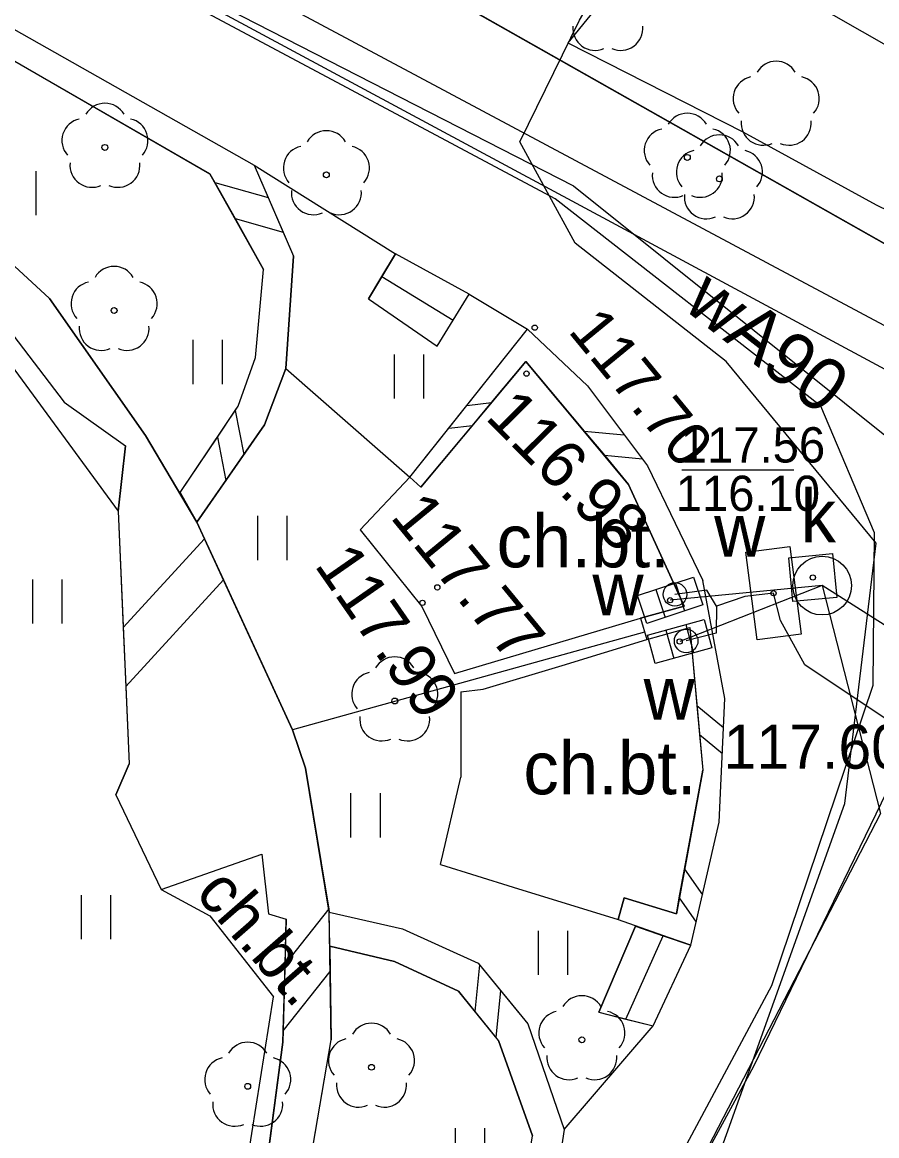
# Model space of a CAD drawing. Extents: x 6434771 to 6436222, y 5663454 to 5664782.
# Drawn here: x 6435180.26 to 6435194.78, y 5663866.09 to 5663885.02 of the extents above; entities that cross this region are included whole.
import ezdxf

# ---------------------------------------------------------------- set-up
doc = ezdxf.new("R2010")
doc.units = 0
for name, color, linetype in [('Warstwa 1', 7, 'Continuous'), ('Warstwa 10', 7, 'Continuous'), ('Warstwa 11', 7, 'Continuous'), ('Warstwa 12', 7, 'Continuous'), ('Warstwa 13', 7, 'Continuous'), ('Warstwa 14', 7, 'Continuous'), ('Warstwa 15', 7, 'Continuous'), ('Warstwa 2', 7, 'Continuous'), ('Warstwa 25', 7, 'Continuous'), ('Warstwa 36', 7, 'Continuous'), ('Warstwa 4', 7, 'Continuous'), ('Warstwa 5', 7, 'Continuous'), ('Warstwa 51', 7, 'Continuous'), ('Warstwa 6', 7, 'Continuous'), ('Warstwa 7', 7, 'Continuous'), ('Warstwa 9', 7, 'Continuous')]:
    doc.layers.add(name, color=color, linetype=linetype)

msp = doc.modelspace()

# ---------------------------------------------------------------- linework, layer by layer
at = {"layer": 'Warstwa 1'}
msp.add_line((6435069.683, 5663952.11), (6435199.169, 5663878.85), dxfattribs=at)
msp.add_line((6435069.683, 5663952.11), (6435199.169, 5663878.85), dxfattribs=at)
at = {"layer": 'Warstwa 10'}
msp.add_lwpolyline([(6435182.257, 5663838.676), (6435188.304, 5663849.448), (6435193.351, 5663858.439), (6435194.278, 5663859.798), (6435191.577, 5663860.571), (6435190.64, 5663861.662), (6435194.242, 5663871.739), (6435194.776, 5663876.163), (6435192.223, 5663879.254), (6435189.657, 5663881.265), (6435188.718, 5663882.987), (6435189.733, 5663885.054), (6435194.267, 5663892.79), (6435145.165, 5663920.315), (6435099.449, 5663946.22)], dxfattribs=at)
at = {"layer": 'Warstwa 11'}
for centre in [(6435181.666, 5663882.892), (6435191.565, 5663882.722), (6435185.43, 5663882.426), (6435192.11, 5663882.356), (6435181.822, 5663880.12), (6435186.592, 5663873.482), (6435189.773, 5663867.723), (6435186.197, 5663867.256), (6435184.093, 5663866.932)]:
    msp.add_circle(centre, 0.05, dxfattribs=at)
for centre, start, end in [((6435181.666, 5663883.267), 30.1471, 149.8529), ((6435181.309, 5663883.008), 102.1471, 221.8529), ((6435182.023, 5663883.008), 318.1471, 77.8529), ((6435191.565, 5663883.097), 30.1471, 149.8529), ((6435185.43, 5663882.801), 30.1471, 149.8529), ((6435191.208, 5663882.838), 102.1471, 221.8529), ((6435192.11, 5663882.731), 30.1471, 149.8529), ((6435191.922, 5663882.838), 318.1471, 77.8529), ((6435185.073, 5663882.542), 102.1471, 221.8529), ((6435185.787, 5663882.542), 318.1471, 77.8529), ((6435191.753, 5663882.472), 102.1471, 221.8529), ((6435192.467, 5663882.472), 318.1471, 77.8529), ((6435181.446, 5663882.589), 174.1471, 293.8529), ((6435181.886, 5663882.589), 246.1471, 5.8529), ((6435191.345, 5663882.419), 174.1471, 293.8529), ((6435191.785, 5663882.419), 246.1471, 5.8529), ((6435185.21, 5663882.123), 174.1471, 293.8529), ((6435185.65, 5663882.123), 246.1471, 5.8529), ((6435191.89, 5663882.053), 174.1471, 293.8529), ((6435192.33, 5663882.053), 246.1471, 5.8529), ((6435181.822, 5663880.495), 30.1471, 149.8529), ((6435181.465, 5663880.236), 102.1471, 221.8529), ((6435182.179, 5663880.236), 318.1471, 77.8529), ((6435181.602, 5663879.817), 174.1471, 293.8529), ((6435182.042, 5663879.817), 246.1471, 5.8529), ((6435186.592, 5663873.857), 30.1471, 149.8529), ((6435186.235, 5663873.598), 102.1471, 221.8529), ((6435186.949, 5663873.598), 318.1471, 77.8529), ((6435186.372, 5663873.179), 174.1471, 293.8529), ((6435186.812, 5663873.179), 246.1471, 5.8529), ((6435189.773, 5663868.098), 30.1471, 149.8529), ((6435189.416, 5663867.839), 102.1471, 221.8529), ((6435190.13, 5663867.839), 318.1471, 77.8529), ((6435186.197, 5663867.631), 30.1471, 149.8529), ((6435184.093, 5663867.307), 30.1471, 149.8529), ((6435185.84, 5663867.372), 102.1471, 221.8529), ((6435186.554, 5663867.372), 318.1471, 77.8529), ((6435183.736, 5663867.048), 102.1471, 221.8529), ((6435184.45, 5663867.048), 318.1471, 77.8529), ((6435189.553, 5663867.42), 174.1471, 293.8529), ((6435189.993, 5663867.42), 246.1471, 5.8529), ((6435185.977, 5663866.953), 174.1471, 293.8529), ((6435186.417, 5663866.953), 246.1471, 5.8529), ((6435183.873, 5663866.629), 174.1471, 293.8529), ((6435184.313, 5663866.629), 246.1471, 5.8529)]:
    msp.add_arc(centre, 0.375, start, end, dxfattribs=at)
at = {"layer": 'Warstwa 12'}
for points in [[(6435276.296, 5663839.122), (6435202.248, 5663880.463), (6435193.528, 5663885.439), (6435193.106, 5663885.714), (6435192.653, 5663885.899), (6435159.975, 5663904.455), (6435111.809, 5663931.659), (6435087.394, 5663945.495), (6435086.953, 5663945.766), (6435086.601, 5663946.025), (6435086.024, 5663946.382)], [(6435063.696, 5663930.091), (6435072.471, 5663935.396), (6435084.159, 5663937.604), (6435099.338, 5663932.48), (6435124.367, 5663918.137), (6435165.517, 5663894.728), (6435170.23, 5663892.401), (6435196.432, 5663878.313), (6435197.764, 5663876.037), (6435200.507, 5663874.574)], [(6435243.45, 5663833.342), (6435243.347, 5663833.392), (6435243.041, 5663835.668), (6435233.883, 5663842.599), (6435229.544, 5663847.621), (6435230.488, 5663855.43), (6435227.071, 5663861.482), (6435200.606, 5663877.013), (6435196.659, 5663878.93), (6435171.937, 5663892.14), (6435164.739, 5663895.707), (6435120.054, 5663921.259), (6435106.974, 5663928.778), (6435090.917, 5663933.312), (6435076.731, 5663934.584), (6435064.319, 5663933.634), (6435061.286, 5663934.067)], [(6435184.91, 5663855.561), (6435186.088, 5663855.747), (6435193.004, 5663868.644), (6435194.726, 5663873.753), (6435194.748, 5663876.343), (6435193.834, 5663878.494), (6435189.316, 5663882.019), (6435172.175, 5663891.167), (6435167.238, 5663893.957), (6435152.766, 5663902.142), (6435132.535, 5663913.808), (6435121.373, 5663919.463), (6435119.301, 5663920.188), (6435117.575, 5663919.659), (6435117.521, 5663919.329)], [(6435197.155, 5663897.039), (6435195.575, 5663894.146), (6435194.267, 5663892.79), (6435192.743, 5663889.032), (6435191.62, 5663887.275), (6435190.675, 5663886.105), (6435190.304, 5663885.622), (6435189.532, 5663884.668), (6435192.509, 5663883.156), (6435194.776, 5663881.916), (6435196.042, 5663881.296), (6435200.013, 5663879.112), (6435203.507, 5663877.322), (6435206.668, 5663875.559), (6435207.316, 5663875.256), (6435208.872, 5663874.337), (6435211.964, 5663872.645), (6435216.158, 5663870.28)], [(6435167.474, 5663893.574), (6435167.841, 5663893.39), (6435189.629, 5663882.236), (6435195.77, 5663877.321), (6435196.196, 5663874.496), (6435195.406, 5663872.865), (6435192.688, 5663867.268), (6435186.52, 5663855.912), (6435184.483, 5663853.696)], [(6435192.062, 5663875.096), (6435191.896, 5663875.368), (6435191.355, 5663875.294)], [(6435193.03, 5663875.314), (6435192.544, 5663875.26), (6435192.062, 5663875.096)], [(6435195.406, 5663872.865), (6435193.561, 5663874.098), (6435193.15, 5663874.853), (6435193.03, 5663875.314)], [(6435192.062, 5663875.096), (6435192.057, 5663874.636), (6435191.545, 5663874.502)]]:
    msp.add_lwpolyline(points, dxfattribs=at)
at = {"layer": 'Warstwa 13'}
for centre, start, end in [((6435189.995, 5663884.916), 174.1984, 293.7229), ((6435190.435, 5663884.916), 246.2771, 5.6877), ((6435193.076, 5663883.982), 30.1471, 149.8529), ((6435192.719, 5663883.723), 102.0477, 221.9513), ((6435193.433, 5663883.723), 318.0487, 77.9523), ((6435192.856, 5663883.304), 174.1984, 293.7229), ((6435193.296, 5663883.304), 246.2771, 5.6877)]:
    msp.add_arc(centre, 0.375, start, end, dxfattribs=at)
at = {"layer": 'Warstwa 14'}
msp.add_line((6435191.472, 5663877.412), (6435193.378, 5663877.412), dxfattribs=at)
for centre in [(6435193.698, 5663875.581), (6435193.03, 5663875.314)]:
    msp.add_circle(centre, 0.045, dxfattribs=at)
at = {"layer": 'Warstwa 15'}
msp.add_circle((6435193.857, 5663875.444), 0.5, dxfattribs=at)
at = {"layer": 'Warstwa 2'}
for points in [[(6435200.658, 5663880.452), (6435199.759, 5663878.873), (6435199.169, 5663878.85), (6435121.486, 5663922.801), (6435118.054, 5663924.603)], [(6435184.741, 5663879.134), (6435186.848, 5663877.289)], [(6435190.837, 5663874.65), (6435184.856, 5663872.993)]]:
    msp.add_lwpolyline(points, dxfattribs=at)
at = {"layer": 'Warstwa 25'}
for centre in [(6435188.972, 5663879.828), (6435188.832, 5663879.047), (6435187.316, 5663875.413), (6435187.063, 5663875.151)]:
    msp.add_circle(centre, 0.045, dxfattribs=at)
at = {"layer": 'Warstwa 36'}
for p, q in [((6435186.375, 5663880.7), (6435187.586, 5663879.955)), ((6435190.522, 5663868.074), (6435191.155, 5663869.491))]:
    msp.add_line(p, q, dxfattribs=at)
for points in [[(6435186.604, 5663881.082), (6435186.145, 5663880.318), (6435187.315, 5663879.513), (6435187.856, 5663880.397), (6435186.604, 5663881.082)], [(6435190.059, 5663868.19), (6435190.986, 5663867.958), (6435191.623, 5663869.331), (6435190.686, 5663869.652), (6435190.059, 5663868.19)]]:
    msp.add_lwpolyline(points, dxfattribs=at)
at = {"layer": 'Warstwa 4'}
for p, q in [((6435191.029, 5663875.378), (6435191.186, 5663874.903)), ((6435191.362, 5663875.487), (6435191.519, 5663875.012)), ((6435191.537, 5663874.781), (6435191.67, 5663874.299)), ((6435191.2, 5663874.687), (6435191.333, 5663874.205))]:
    msp.add_line(p, q, dxfattribs=at)
for points in [[(6435192.562, 5663876.01), (6435193.306, 5663876.106), (6435193.498, 5663874.618), (6435192.754, 5663874.522)], [(6435193.361, 5663875.172), (6435193.289, 5663875.918), (6435194.035, 5663875.99), (6435194.107, 5663875.244)], [(6435190.721, 5663875.276), (6435191.67, 5663875.589), (6435191.827, 5663875.114), (6435190.878, 5663874.801)], [(6435190.887, 5663874.601), (6435191.851, 5663874.867), (6435191.983, 5663874.385), (6435191.019, 5663874.119)]]:
    msp.add_lwpolyline(points, close=True, dxfattribs=at)
for centre in [(6435191.355, 5663875.294), (6435191.545, 5663874.502)]:
    msp.add_circle(centre, 0.2, dxfattribs=at)
at = {"layer": 'Warstwa 5'}
for p, q in [((6435179.526, 5663884.705), (6435183.45, 5663882.44)), ((6435184.202, 5663882.591), (6435186.604, 5663881.082)), ((6435184.202, 5663882.591), (6435184.442, 5663882.038)), ((6435180.499, 5663881.74), (6435180.499, 5663882.49)), ((6435183.45, 5663882.44), (6435183.533, 5663882.293)), ((6435183.533, 5663882.293), (6435183.877, 5663881.681)), ((6435184.442, 5663882.038), (6435184.697, 5663881.45)), ((6435183.877, 5663881.681), (6435184.361, 5663880.819)), ((6435179.379, 5663881.559), (6435180.725, 5663880.323)), ((6435184.697, 5663881.45), (6435184.874, 5663881.043)), ((6435184.741, 5663879.134), (6435184.874, 5663881.043)), ((6435186.375, 5663880.7), (6435186.604, 5663881.082)), ((6435184.223, 5663879.321), (6435184.361, 5663880.819)), ((6435186.145, 5663880.318), (6435186.375, 5663880.7)), ((6435180.725, 5663880.323), (6435182.357, 5663877.993)), ((6435186.145, 5663880.318), (6435187.315, 5663879.513)), ((6435187.586, 5663879.955), (6435187.856, 5663880.397)), ((6435187.856, 5663880.397), (6435188.849, 5663879.805)), ((6435179.313, 5663880.22), (6435181.891, 5663876.709)), ((6435187.315, 5663879.513), (6435187.586, 5663879.955)), ((6435187.817, 5663878.507), (6435188.849, 5663879.805)), ((6435183.167, 5663878.87), (6435183.167, 5663879.62)), ((6435183.667, 5663878.87), (6435183.667, 5663879.62)), ((6435183.933, 5663878.494), (6435184.223, 5663879.321)), ((6435186.589, 5663878.623), (6435186.589, 5663879.373)), ((6435187.089, 5663878.623), (6435187.089, 5663879.373)), ((6435184.379, 5663878.179), (6435184.741, 5663879.134)), ((6435184.741, 5663879.134), (6435186.848, 5663877.289)), ((6435184.741, 5663879.134), (6435186.848, 5663877.289)), ((6435183.577, 5663877.966), (6435183.882, 5663878.418)), ((6435183.882, 5663878.418), (6435183.933, 5663878.494)), ((6435187.509, 5663878.121), (6435187.817, 5663878.507)), ((6435184.027, 5663877.672), (6435184.379, 5663878.179)), ((6435182.357, 5663877.993), (6435183.229, 5663876.523)), ((6435186.848, 5663877.289), (6435187.509, 5663878.121)), ((6435182.945, 5663877.026), (6435183.577, 5663877.966)), ((6435183.721, 5663877.232), (6435184.027, 5663877.672)), ((6435183.229, 5663876.523), (6435183.721, 5663877.232)), ((6435186.007, 5663876.389), (6435186.848, 5663877.289)), ((6435182.945, 5663877.026), (6435183.229, 5663876.523)), ((6435181.891, 5663876.709), (6435181.978, 5663874.731)), ((6435183.229, 5663876.523), (6435183.36, 5663876.239)), ((6435184.266, 5663875.878), (6435184.266, 5663876.628)), ((6435184.766, 5663875.878), (6435184.766, 5663876.628)), ((6435186.007, 5663876.389), (6435187.052, 5663875.086)), ((6435183.36, 5663876.239), (6435183.682, 5663875.54)), ((6435180.44, 5663874.8), (6435180.44, 5663875.55)), ((6435180.94, 5663874.8), (6435180.94, 5663875.55)), ((6435183.682, 5663875.54), (6435184.856, 5663872.993)), ((6435187.052, 5663875.086), (6435187.608, 5663873.949)), ((6435187.608, 5663873.949), (6435190.77, 5663874.891)), ((6435190.77, 5663874.891), (6435190.875, 5663874.53)), ((6435181.978, 5663874.731), (6435182.022, 5663873.727)), ((6435189.44, 5663874.087), (6435190.875, 5663874.53)), ((6435188.095, 5663873.684), (6435189.44, 5663874.087)), ((6435182.022, 5663873.727), (6435182.079, 5663872.416)), ((6435187.714, 5663873.638), (6435188.095, 5663873.684)), ((6435187.714, 5663873.638), (6435187.717, 5663872.188)), ((6435184.856, 5663872.993), (6435185.078, 5663872.34)), ((6435181.853, 5663871.889), (6435182.079, 5663872.416)), ((6435185.078, 5663872.34), (6435185.471, 5663869.943)), ((6435187.369, 5663870.702), (6435187.717, 5663872.188)), ((6435181.853, 5663871.889), (6435182.623, 5663870.28)), ((6435185.848, 5663871.164), (6435185.848, 5663871.914)), ((6435186.348, 5663871.164), (6435186.348, 5663871.914)), ((6435187.369, 5663870.702), (6435188.604, 5663870.317)), ((6435182.623, 5663870.28), (6435183.448, 5663869.83)), ((6435188.604, 5663870.317), (6435190.388, 5663869.766)), ((6435181.265, 5663869.431), (6435181.265, 5663870.181)), ((6435181.765, 5663869.431), (6435181.765, 5663870.181)), ((6435185.471, 5663869.943), (6435185.479, 5663869.895)), ((6435185.479, 5663869.895), (6435186.726, 5663869.61)), ((6435183.448, 5663869.83), (6435184.531, 5663868.456)), ((6435190.388, 5663869.766), (6435191.623, 5663869.331)), ((6435186.726, 5663869.61), (6435188.009, 5663869.024)), ((6435189.035, 5663868.825), (6435189.035, 5663869.575)), ((6435189.535, 5663868.825), (6435189.535, 5663869.575)), ((6435190.059, 5663868.19), (6435190.686, 5663869.652)), ((6435190.686, 5663869.652), (6435191.155, 5663869.491)), ((6435191.155, 5663869.491), (6435191.623, 5663869.331)), ((6435185.488, 5663869.314), (6435186.589, 5663869.052)), ((6435185.488, 5663869.314), (6435185.495, 5663868.884)), ((6435186.589, 5663869.052), (6435187.673, 5663868.548)), ((6435188.009, 5663869.024), (6435188.03, 5663868.998)), ((6435188.03, 5663868.998), (6435188.389, 5663868.562)), ((6435185.495, 5663868.884), (6435185.513, 5663867.724)), ((6435187.673, 5663868.548), (6435187.953, 5663868.203)), ((6435188.389, 5663868.562), (6435188.856, 5663867.994)), ((6435183.968, 5663864.903), (6435184.531, 5663868.456)), ((6435187.953, 5663868.203), (6435188.311, 5663867.762)), ((6435190.059, 5663868.19), (6435190.522, 5663868.074)), ((6435188.856, 5663867.994), (6435189.474, 5663866.196)), ((6435189.474, 5663866.196), (6435190.986, 5663867.958)), ((6435190.522, 5663868.074), (6435190.986, 5663867.958)), ((6435185.06, 5663865.07), (6435185.513, 5663867.724)), ((6435188.311, 5663867.762), (6435188.353, 5663867.71)), ((6435188.353, 5663867.71), (6435188.933, 5663866.093)), ((6435187.625, 5663865.47), (6435187.625, 5663866.22)), ((6435188.125, 5663865.47), (6435188.125, 5663866.22)), ((6435188.598, 5663864.027), (6435188.933, 5663866.093))]:
    msp.add_line(p, q, dxfattribs=at)
at = {"layer": 'Warstwa 51'}
for p, q in [((6435183.533, 5663882.293), (6435184.442, 5663882.038)), ((6435183.877, 5663881.681), (6435184.697, 5663881.45)), ((6435183.882, 5663878.418), (6435184.027, 5663877.672)), ((6435187.817, 5663878.507), (6435188.238, 5663878.555)), ((6435187.51, 5663878.12), (6435187.913, 5663878.166)), ((6435189.81, 5663878.071), (6435190.494, 5663878.009)), ((6435183.577, 5663877.966), (6435183.721, 5663877.232)), ((6435190.155, 5663877.658), (6435190.802, 5663877.599)), ((6435181.978, 5663874.731), (6435183.359, 5663876.239)), ((6435182.022, 5663873.727), (6435183.682, 5663875.54)), ((6435191.729, 5663873.407), (6435192.181, 5663873.03)), ((6435191.774, 5663872.914), (6435192.161, 5663872.591)), ((6435191.519, 5663870.625), (6435191.821, 5663870.186)), ((6435191.429, 5663870.138), (6435191.714, 5663869.725)), ((6435184.727, 5663869.004), (6435185.478, 5663869.952)), ((6435188.03, 5663868.998), (6435187.953, 5663868.203)), ((6435184.697, 5663867.876), (6435185.495, 5663868.884)), ((6435188.389, 5663868.562), (6435188.311, 5663867.762))]:
    msp.add_line(p, q, dxfattribs=at)
for points in [[(6435172.292, 5663889.335), (6435184.202, 5663882.591), (6435184.874, 5663881.043), (6435184.741, 5663879.134), (6435184.379, 5663878.179), (6435183.229, 5663876.523), (6435182.945, 5663877.026)], [(6435182.945, 5663877.026), (6435183.933, 5663878.494), (6435184.223, 5663879.321), (6435184.361, 5663880.819), (6435183.45, 5663882.44), (6435172.426, 5663888.804)], [(6435185.06, 5663865.07), (6435185.513, 5663867.724), (6435185.479, 5663869.895), (6435185.078, 5663872.34), (6435184.856, 5663872.993), (6435183.229, 5663876.523), (6435182.357, 5663877.993), (6435180.725, 5663880.323), (6435179.379, 5663881.559), (6435178.16, 5663882.414), (6435173.755, 5663884.588), (6435171.13, 5663885.009), (6435168.326, 5663884.693), (6435166.95, 5663884.21), (6435165.863, 5663883.653), (6435164.432, 5663882.76), (6435163.454, 5663882.062), (6435162.565, 5663881.323), (6435159.105, 5663879.744), (6435157.443, 5663878.724), (6435156.731, 5663879.373)], [(6435180.028, 5663879.801), (6435180.973, 5663878.56), (6435182.014, 5663877.817), (6435181.891, 5663876.709), (6435182.079, 5663872.416), (6435181.853, 5663871.889), (6435182.623, 5663870.28), (6435184.331, 5663870.879), (6435184.448, 5663869.867), (6435184.747, 5663869.774), (6435184.692, 5663867.684), (6435184.384, 5663865.358)], [(6435187.036, 5663877.117), (6435186.848, 5663877.289), (6435188.849, 5663879.805), (6435189.868, 5663878.842), (6435190.891, 5663877.48), (6435191.828, 5663875.529)], [(6435191.512, 5663875.092), (6435190.567, 5663877.164), (6435188.822, 5663879.255), (6435187.036, 5663877.117)], [(6435191.512, 5663875.092), (6435190.77, 5663874.891), (6435190.875, 5663874.53), (6435191.608, 5663874.731), (6435191.829, 5663872.308), (6435191.379, 5663869.864), (6435190.492, 5663870.134), (6435190.388, 5663869.766), (6435191.623, 5663869.331), (6435192.108, 5663871.425), (6435192.203, 5663873.524), (6435191.828, 5663875.529)]]:
    msp.add_lwpolyline(points, dxfattribs=at)
msp.add_lwpolyline([(6435184.27, 5663855.282), (6435183.765, 5663855.57), (6435188.598, 5663864.027), (6435188.933, 5663866.093), (6435188.353, 5663867.71), (6435187.673, 5663868.548), (6435186.589, 5663869.052), (6435185.488, 5663869.314), (6435185.479, 5663869.895), (6435186.726, 5663869.61), (6435188.009, 5663869.024), (6435188.856, 5663867.994), (6435189.474, 5663866.196), (6435189.105, 5663863.751)], close=True, dxfattribs=at)
at = {"layer": 'Warstwa 6'}
for points in [[(6435069.683, 5663952.11), (6435199.169, 5663878.85), (6435199.759, 5663878.873), (6435200.658, 5663880.452), (6435202.784, 5663879.266), (6435210.691, 5663874.851), (6435241.929, 5663857.022), (6435237.4, 5663848.916), (6435242.169, 5663846.309), (6435246.778, 5663854.403), (6435284.269, 5663833.48)], [(6435180.355, 5663839.798), (6435199.977, 5663874.56), (6435202.784, 5663879.266), (6435200.658, 5663880.452), (6435199.759, 5663878.873), (6435199.169, 5663878.85), (6435069.683, 5663952.11)], [(6435184.202, 5663882.591), (6435186.604, 5663881.082)], [(6435187.856, 5663880.397), (6435188.849, 5663879.805)], [(6435189.474, 5663866.196), (6435190.986, 5663867.958)]]:
    msp.add_lwpolyline(points, dxfattribs=at)
for centre in [(6435193.698, 5663875.581), (6435193.03, 5663875.314), (6435191.274, 5663875.195), (6435191.435, 5663874.493)]:
    msp.add_circle(centre, 0.045, dxfattribs=at)
at = {"layer": 'Warstwa 7'}
for points in [[(6435193.857, 5663875.444), (6435194.85, 5663871.572), (6435184.927, 5663852.381)], [(6435193.857, 5663875.444), (6435191.274, 5663875.195)], [(6435193.857, 5663875.444), (6435191.435, 5663874.493)], [(6435197.437, 5663873.175), (6435193.857, 5663875.444)]]:
    msp.add_lwpolyline(points, dxfattribs=at)
at = {"layer": 'Warstwa 9'}
for p, q in [((6435179.313, 5663880.22), (6435181.891, 5663876.709)), ((6435180.028, 5663879.801), (6435180.973, 5663878.56)), ((6435188.237, 5663878.555), (6435188.822, 5663879.255)), ((6435188.822, 5663879.255), (6435189.81, 5663878.071)), ((6435180.973, 5663878.56), (6435182.014, 5663877.817)), ((6435187.912, 5663878.166), (6435188.237, 5663878.555)), ((6435187.036, 5663877.117), (6435187.912, 5663878.166)), ((6435189.81, 5663878.071), (6435190.155, 5663877.658)), ((6435181.891, 5663876.709), (6435182.014, 5663877.817)), ((6435190.155, 5663877.658), (6435190.567, 5663877.164)), ((6435186.007, 5663876.389), (6435186.848, 5663877.289)), ((6435186.848, 5663877.289), (6435187.036, 5663877.117)), ((6435190.567, 5663877.164), (6435191.512, 5663875.092)), ((6435186.007, 5663876.389), (6435187.052, 5663875.086)), ((6435187.052, 5663875.086), (6435187.608, 5663873.949)), ((6435190.77, 5663874.891), (6435191.512, 5663875.092)), ((6435187.608, 5663873.949), (6435190.77, 5663874.891)), ((6435190.875, 5663874.53), (6435191.608, 5663874.731)), ((6435191.608, 5663874.731), (6435191.729, 5663873.407)), ((6435189.44, 5663874.087), (6435190.875, 5663874.53)), ((6435188.095, 5663873.684), (6435189.44, 5663874.087)), ((6435187.714, 5663873.638), (6435188.095, 5663873.684)), ((6435187.714, 5663873.638), (6435187.717, 5663872.188)), ((6435191.729, 5663873.407), (6435191.774, 5663872.914)), ((6435191.774, 5663872.914), (6435191.829, 5663872.308)), ((6435187.369, 5663870.702), (6435187.717, 5663872.188)), ((6435191.519, 5663870.625), (6435191.829, 5663872.308)), ((6435182.623, 5663870.28), (6435184.331, 5663870.879)), ((6435184.331, 5663870.879), (6435184.448, 5663869.867)), ((6435187.369, 5663870.702), (6435188.604, 5663870.317)), ((6435191.429, 5663870.138), (6435191.519, 5663870.625)), ((6435182.623, 5663870.28), (6435183.448, 5663869.83)), ((6435188.604, 5663870.317), (6435190.388, 5663869.766)), ((6435190.388, 5663869.766), (6435190.492, 5663870.134)), ((6435190.492, 5663870.134), (6435191.379, 5663869.864)), ((6435191.379, 5663869.864), (6435191.429, 5663870.138)), ((6435184.448, 5663869.867), (6435184.747, 5663869.774)), ((6435183.448, 5663869.83), (6435184.531, 5663868.456)), ((6435184.727, 5663869.004), (6435184.747, 5663869.774)), ((6435184.697, 5663867.876), (6435184.727, 5663869.004)), ((6435183.968, 5663864.903), (6435184.531, 5663868.456)), ((6435184.692, 5663867.684), (6435184.697, 5663867.876)), ((6435184.384, 5663865.358), (6435184.692, 5663867.684))]:
    msp.add_line(p, q, dxfattribs=at)

# ---------------------------------------------------------------- texts
at = {"layer": 'Warstwa 13'}
msp.add_text('wA90', height=0.9, rotation=322.0252, dxfattribs=at).set_placement((6435191.469, 5663880.167))
at = {"layer": 'Warstwa 14'}
msp.add_text('116.10', height=0.6, dxfattribs=at).set_placement((6435191.367, 5663876.712))
at = {"layer": 'Warstwa 25'}
for s, height, rotation, p in [('117.70', 0.75, 309.4087, (6435189.524, 5663879.766)), ('116.98', 0.8, 314.8059, (6435188.111, 5663878.288)), ('117.77', 0.8, 309.4087, (6435186.499, 5663876.607)), ('117.99', 0.8, 304.8307, (6435185.213, 5663875.791))]:
    msp.add_text(s, height=height, rotation=rotation, dxfattribs=at).set_placement(p)
at = {"layer": 'Warstwa 5'}
for s, p in [('k', (6435193.49, 5663876.178)), ('w', (6435192.021, 5663875.936)), ('w', (6435189.952, 5663874.938)), ('w', (6435190.822, 5663873.167))]:
    msp.add_text(s, height=0.9, dxfattribs=at).set_placement(p)
at = {"layer": 'Warstwa 6'}
for s, height, p in [('117.56', 0.6, (6435191.454, 5663877.536)), ('117.60', 0.75, (6435192.181, 5663872.331))]:
    msp.add_text(s, height=height, dxfattribs=at).set_placement(p)
at = {"layer": 'Warstwa 9'}
for p in [(6435188.324, 5663875.754), (6435188.779, 5663871.896)]:
    msp.add_text('ch.bt.', height=0.9, dxfattribs=at).set_placement(p)
msp.add_text('ch.bt.', height=0.8, rotation=311.1619, dxfattribs=at).set_placement((6435183.183, 5663870.201))

doc.saveas('drawing.dxf')
